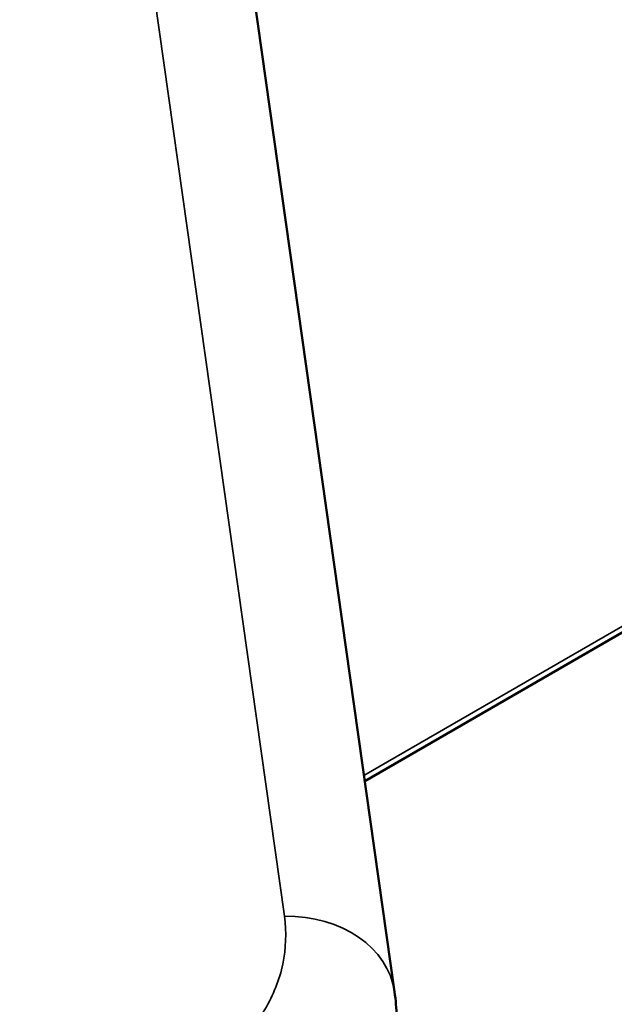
# Model space of a CAD drawing. Header units: millimetres. Extents: x 50 to 3176, y 50 to 2109.
# Tile 785 of 817: x 2099.24 to 2104.25, y 1623.26 to 1631.55. Entities that reach past the tile are written whole.
import ezdxf

# ---------------------------------------------------------------- set-up
doc = ezdxf.new("R2010")
doc.units = ezdxf.units.MM
doc.header["$LTSCALE"] = 10
doc.layers.add('Visible (ISO)', color=7, linetype='Continuous', lineweight=50)
doc.layers.add('Visible Narrow (ISO)', color=7, linetype='Continuous', lineweight=35)

msp = doc.modelspace()

# ---------------------------------------------------------------- linework, layer by layer
at = {"layer": 'Visible (ISO)'}
for p, q in [((2102.145, 1625.1434), (2180.2429, 1670.2332)), ((2102.3961, 1623.3686), (2100.165, 1639.1431))]:
    msp.add_line(p, q, dxfattribs=at)
msp.add_open_spline([(2102.3961, 1623.3686), (2102.4059, 1623.2992), (2102.4123, 1623.2293), (2102.4153, 1623.1595)], degree=3, dxfattribs=at)
at = {"layer": 'Visible Narrow (ISO)'}
for p, q in [((2102.1384, 1625.1903), (2180.2739, 1670.3019)), ((2099.2365, 1639.7808), (2101.4676, 1624.0064))]:
    msp.add_line(p, q, dxfattribs=at)
msp.add_ellipse((2101.4059, 1623.2285), major_axis=(0.9901, 0.14), ratio=0.772754, start_param=0, end_param=1.400019, dxfattribs=at)
msp.add_open_spline([(2101.4676, 1624.0064), (2101.4863, 1623.8685), (2101.4776, 1623.6004), (2101.3247, 1623.2144), (2101.0373, 1622.8639), (2100.7719, 1622.67), (2100.6194, 1622.5816)], degree=3, dxfattribs=at)

doc.saveas('drawing.dxf')
